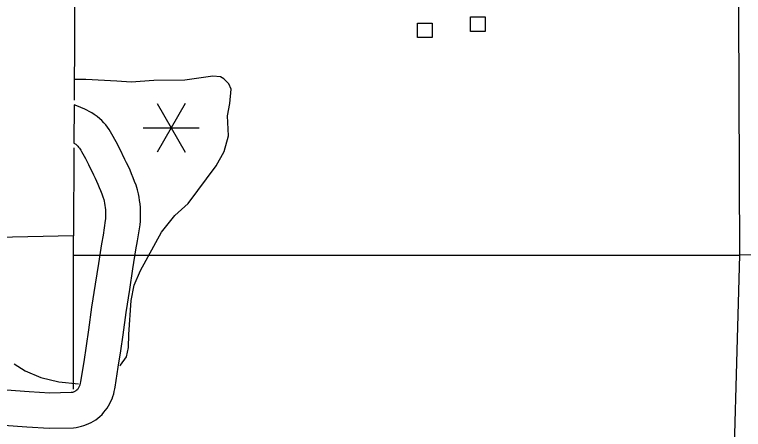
# Model space of a CAD drawing. Extents: x -19 to 366, y -4 to 359.
# Drawn here: x 133.386 to 134.371, y 201.853 to 202.413 of the extents above; entities that cross this region are included whole.
import ezdxf

# ---------------------------------------------------------------- set-up
doc = ezdxf.new("R2010")
doc.units = 0
for name, color, linetype in [('21', 7, 'Continuous'), ('R_Alt Surface', 7, 'Continuous'), ('R_Axis', 7, 'Continuous'), ('R_Axis Annot', 7, 'Continuous'), ('R_Contour Annot', 7, 'Continuous'), ('R_Temp Easement', 7, 'Continuous'), ('Sheet Fence', 7, 'Continuous'), ('T_Vehicle Path Lt Minor', 7, 'Continuous')]:
    doc.layers.add(name, color=color, linetype=linetype)

msp = doc.modelspace()

# ---------------------------------------------------------------- linework, layer by layer
at = {"layer": '21'}
for points in [[(133.93054, 202.38209), (133.93053, 202.4018), (133.95031, 202.4018), (133.95031, 202.38209)], [(134.00233, 202.39038), (134.00233, 202.4101), (134.0221, 202.4101), (134.0221, 202.39039)]]:
    msp.add_lwpolyline(points, close=True, dxfattribs=at)
at = {"layer": 'R_Alt Surface'}
for points in [[(133.4682, 202.56931), (133.4667, 202.29762)], [(133.46634, 202.23318), (133.46568, 202.11455)], [(133.46568, 202.11455), (132.58172, 202.09488)]]:
    msp.add_lwpolyline(points, dxfattribs=at)
at = {"layer": 'R_Axis'}
msp.add_lwpolyline([(133.46566, 201.90747), (133.46568, 202.08836), (133.46568, 202.11455)], dxfattribs=at)
at = {"layer": 'R_Axis Annot'}
for points in [[(134.36623, 202.0884), (134.36208, 203.0712)], [(135.38785, 202.10482), (134.36623, 202.0884)], [(133.46568, 202.08836), (134.36623, 202.0884)], [(134.35276, 201.10289), (134.35506, 201.68509), (134.36623, 202.0884)]]:
    msp.add_lwpolyline(points, dxfattribs=at)
at = {"layer": 'R_Contour Annot'}
msp.add_line((133.47516, 201.91767), (133.47508, 201.91713), dxfattribs=at)
for points in [[(133.46666, 202.29114), (133.46638, 202.23975), (133.46806, 202.23871), (133.46888, 202.23815), (133.46945, 202.23765), (133.47066, 202.23649), (133.47174, 202.23536), (133.47275, 202.23418), (133.47377, 202.23288), (133.47471, 202.23156), (133.47559, 202.23019), (133.47661, 202.22844), (133.48188, 202.21904), (133.48609, 202.21076), (133.49274, 202.19685), (133.495, 202.19235), (133.49697, 202.18823), (133.49885, 202.18406), (133.50065, 202.17987), (133.50237, 202.17563), (133.504, 202.17136), (133.50555, 202.16705), (133.50672, 202.16359), (133.50721, 202.16147), (133.50777, 202.15851), (133.50825, 202.15554), (133.5086, 202.15254), (133.50888, 202.14954), (133.50902, 202.1466), (133.50908, 202.14351), (133.50904, 202.14049), (133.50889, 202.13756), (133.50866, 202.13494), (133.50565, 202.11531), (133.50351, 202.10343), (133.49936, 202.07728), (133.49508, 202.04938), (133.49019, 202.01805), (133.48591, 201.98741), (133.48278, 201.96606), (133.47956, 201.94443), (133.47516, 201.91767)], [(133.52188, 201.91), (133.52634, 201.9371), (133.52962, 201.95914), (133.53278, 201.9807), (133.53703, 202.01112), (133.54187, 202.04214), (133.54615, 202.06998), (133.5502, 202.09552), (133.55236, 202.10753), (133.55569, 202.12928), (133.55613, 202.13428), (133.55637, 202.13898), (133.55643, 202.14361), (133.55635, 202.14817), (133.55612, 202.15286), (133.5557, 202.15748), (133.55516, 202.16208), (133.55442, 202.16666), (133.55356, 202.17122), (133.55231, 202.17657), (133.55026, 202.18265), (133.5484, 202.18782), (133.54643, 202.19297), (133.54436, 202.19808), (133.54219, 202.20315), (133.53991, 202.20819), (133.53753, 202.21318), (133.53526, 202.2177), (133.52856, 202.2317), (133.52366, 202.24135), (133.51771, 202.25195), (133.51599, 202.25491), (133.51393, 202.25811), (133.51171, 202.26123), (133.50938, 202.26421), (133.50686, 202.26714), (133.50417, 202.26997), (133.50143, 202.27258), (133.49791, 202.27567), (133.4938, 202.27846), (133.49044, 202.28054), (133.48709, 202.28244), (133.48363, 202.28424), (133.48006, 202.28592), (133.47652, 202.28741), (133.4759, 202.28765), (133.47481, 202.28806), (133.46666, 202.29114)], [(133.37144, 201.85892), (133.40254, 201.85641), (133.43276, 201.85469), (133.46557, 201.85534), (133.46956, 201.8558), (133.47306, 201.8564), (133.47652, 201.85721), (133.47996, 201.85823), (133.48334, 201.85945), (133.48662, 201.86085), (133.48977, 201.86243), (133.49287, 201.86419), (133.49588, 201.86616), (133.49874, 201.86826), (133.50144, 201.87051), (133.50436, 201.87322), (133.50698, 201.87616), (133.50921, 201.87893), (133.5113, 201.88187), (133.51315, 201.8848), (133.51484, 201.8878), (133.51642, 201.89095), (133.51784, 201.89426), (133.51902, 201.89751), (133.52008, 201.90091), (133.52091, 201.90435), (133.52157, 201.90769), (133.52188, 201.91)], [(133.47508, 201.91713), (133.47485, 201.91553), (133.47465, 201.91447), (133.47442, 201.91355), (133.47415, 201.91266), (133.4738, 201.9117), (133.47345, 201.91089), (133.47301, 201.91001), (133.4725, 201.9091), (133.47196, 201.90825), (133.47145, 201.90754), (133.47086, 201.9068), (133.47049, 201.90639), (133.47018, 201.9061), (133.46952, 201.90555), (133.46885, 201.90505), (133.46819, 201.90462), (133.46747, 201.90421), (133.4667, 201.90383), (133.46596, 201.90351), (133.46522, 201.90324), (133.46443, 201.90301), (133.46361, 201.90282), (133.46282, 201.90268), (133.46242, 201.90264), (133.43364, 201.90206), (133.40579, 201.90365), (133.3752, 201.90612)]]:
    msp.add_lwpolyline(points, dxfattribs=at)
at = {"layer": 'R_Temp Easement'}
for points in [[(133.52827, 201.93865), (133.52927, 201.93962), (133.53742, 201.95111), (133.54026, 201.96367), (133.54037, 201.98112), (133.54383, 202.02708), (133.54768, 202.04762), (133.55647, 202.06747), (133.58482, 202.11946), (133.60265, 202.14172), (133.62095, 202.15791), (133.6584, 202.20889), (133.66946, 202.22839), (133.6752, 202.24934), (133.67403, 202.27664), (133.67718, 202.293), (133.67878, 202.31237), (133.67564, 202.31991), (133.6691, 202.32665), (133.66452, 202.32924), (133.6539, 202.33023), (133.61613, 202.32476), (133.57451, 202.32418), (133.54356, 202.32193), (133.52425, 202.32333), (133.48244, 202.32557), (133.46685, 202.32541)], [(133.3854, 201.94177), (133.40031, 201.93211), (133.42164, 201.92331), (133.44596, 201.9172), (133.47275, 201.91468)]]:
    msp.add_lwpolyline(points, dxfattribs=at)
at = {"layer": 'Sheet Fence'}
for points in [[(139.44064, 1.53154), (139.25106, 10.14733), (139.06082, 18.76327), (138.86992, 27.37935), (138.67836, 35.99557), (138.48613, 44.61194), (138.29325, 53.22845), (138.09971, 61.84511), (137.9055, 70.46191), (137.71065, 79.07885), (137.51513, 87.69595), (137.31896, 96.31318), (137.12214, 104.93057), (136.92466, 113.54809), (136.72653, 122.16577), (136.52775, 130.78359), (136.32832, 139.40156), (136.12824, 148.01968), (135.9275, 156.63794), (135.72612, 165.25636), (135.5241, 173.87492), (135.32143, 182.49362), (135.11811, 191.11248), (134.91415, 199.73149), (134.70954, 208.35064), (134.50429, 216.96995), (134.2984, 225.5894), (134.09187, 234.209), (133.8847, 242.82876), (133.6769, 251.44866), (133.46845, 260.06872), (133.25937, 268.68892), (133.04965, 277.30928), (132.8393, 285.92978), (132.62831, 294.55044), (132.41669, 303.17125), (132.20444, 311.79221), (131.99156, 320.41333), (131.77805, 329.0346), (131.56391, 337.65601), (131.34914, 346.27759)], [(0, 198.13258), (7.10141, 198.13701), (14.2028, 198.15029), (21.30418, 198.17244), (28.40552, 198.20345), (35.50682, 198.24331), (42.60806, 198.29203), (49.70923, 198.34961), (56.81033, 198.41605), (63.91134, 198.49135), (71.01225, 198.5755), (78.11305, 198.66852), (85.21373, 198.77039), (92.31428, 198.88112), (99.41468, 199.0007), (106.51492, 199.12915), (113.61501, 199.26645), (120.71491, 199.4126), (127.81463, 199.56762), (134.91415, 199.73149), (142.01345, 199.90421), (149.11254, 200.0858), (156.2114, 200.27623), (163.31001, 200.47553), (170.40837, 200.68367), (177.50646, 200.90068), (184.60427, 201.12653), (191.7018, 201.36125), (198.79903, 201.60481), (205.89596, 201.85723), (212.99256, 202.1185), (220.08883, 202.38862), (227.18475, 202.6676), (234.28033, 202.95542), (241.37554, 203.2521), (248.47037, 203.55763), (255.56482, 203.87201), (262.65887, 204.19524), (269.75251, 204.52732), (276.84573, 204.86824), (283.93852, 205.21802), (291.03086, 205.57664), (298.12276, 205.94411), (305.21419, 206.32042), (312.30515, 206.70559), (319.39562, 207.09959), (326.48559, 207.50244), (333.57505, 207.91414), (340.664, 208.33468)]]:
    msp.add_spline(points, degree=3, dxfattribs=at)
at = {"layer": 'T_Vehicle Path Lt Minor'}
for p, q in [((133.61675, 202.29304), (133.57887, 202.22743)), ((133.57887, 202.29304), (133.61675, 202.22743)), ((133.55993, 202.26023), (133.63569, 202.26023))]:
    msp.add_line(p, q, dxfattribs=at)

doc.saveas('drawing.dxf')
